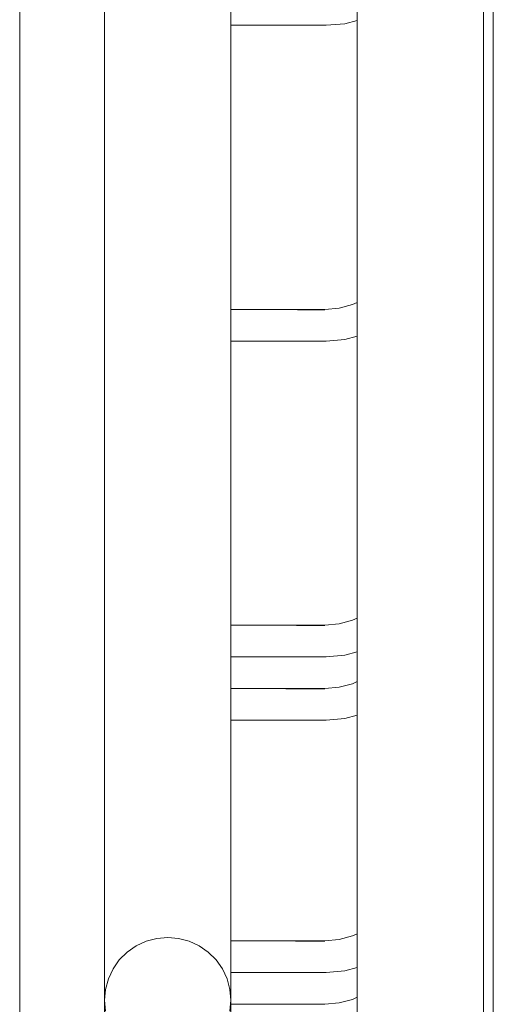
# Model space of a CAD drawing. Header units: millimetres. Extents: x 0 to 650, y -1 to 707.
# Tile 329 of 348: x 527.05 to 528.55, y 447.97 to 451.08. Entities that reach past the tile are written whole.
import ezdxf
from ezdxf.xclip import XClip

# ---------------------------------------------------------------- set-up
doc = ezdxf.new("R2010")
doc.units = ezdxf.units.MM
doc.header["$MEASUREMENT"] = 0
doc.header["$XCLIPFRAME"] = 0
doc.linetypes.add('Wipeout_Contour', pattern=[1000, 0, -1000])
doc.layers.add('Parede.ARQ', color=7, linetype='Continuous')
doc.layers.add('Pilar.ARQ', color=7, linetype='Continuous')

# ---------------------------------------------------------------- blocks, each defined once
blk = doc.blocks.new('Desenho_5_5', base_point=(26.0927, 442.8059))
at = {"color": 254, "linetype": 'Wipeout_Contour', "lineweight": 0, "ltscale": 47845.798203}
blk.add_wipeout([(528.5504, 465.6059), (527.0504, 465.6059), (527.0504, 442.8059), (527.3192, 442.8059), (527.3192, 453.0607), (527.3222, 453.0953), (527.3312, 453.1288), (527.346, 453.1603), (527.366, 453.1888), (527.3906, 453.2133), (527.4192, 453.2333), (527.4508, 453.248), (527.4844, 453.257), (527.5192, 453.26), (527.5539, 453.257), (527.5876, 453.248), (527.6192, 453.2333), (527.6477, 453.2133), (527.6724, 453.1888), (527.6924, 453.1603), (527.7071, 453.1288), (527.7161, 453.0953), (527.7192, 453.0607), (527.7192, 451.1671), (528.017, 451.1671), (528.0625, 451.1711), (528.1046, 451.1823), (528.1192, 451.1891), (528.1192, 451.7358), (528.1222, 451.7704), (528.1312, 451.8039), (528.146, 451.8354), (528.166, 451.8639), (528.1906, 451.8884), (528.2192, 451.9084), (528.2508, 451.9231), (528.2844, 451.932), (528.3192, 451.9351), (528.3539, 451.932), (528.3876, 451.9231), (528.4192, 451.9084), (528.4477, 451.8884), (528.4724, 451.8639), (528.4924, 451.8354), (528.5071, 451.8039), (528.5161, 451.7704), (528.5192, 451.7358), (528.5192, 444.5046), (528.5161, 444.47), (528.5071, 444.4364), (528.4924, 444.4049), (528.4724, 444.3764), (528.4477, 444.3519), (528.4192, 444.332), (528.3876, 444.3173), (528.3692, 444.3124), (528.3692, 444.2169), (528.364, 444.1583), (528.3482, 444.0993), (528.3224, 444.044), (528.2874, 443.994), (528.2443, 443.9508), (528.1943, 443.9158), (528.1389, 443.89), (528.08, 443.8742), (528.0213, 443.8691), (527.7192, 443.8691), (527.7192, 442.8059), (528.5504, 442.8059)], dxfattribs=at).dxf.layer = 'Pilar.ARQ'
at = {"layer": 'Pilar.ARQ', "color": 8, "linetype": 'Continuous', "lineweight": 0}
for p, q in [((527.0504, 442.8059), (527.0504, 465.6059)), ((528.5504, 442.8059), (528.5504, 465.6059))]:
    blk.add_line(p, q, dxfattribs=at)
at = {"color": 254, "linetype": 'Wipeout_Contour', "lineweight": 0, "ltscale": 6245.407195}
blk.add_wipeout([(528.0213, 451.0671), (527.7192, 451.0671), (527.7192, 450.1675), (528.017, 450.1675), (528.0625, 450.1715), (528.1046, 450.1827), (528.1192, 450.1895), (528.1192, 451.0827), (528.08, 451.0722)], dxfattribs=at).dxf.layer = 'Pilar.ARQ'
at = {"color": 254, "linetype": 'Wipeout_Contour', "lineweight": 0, "ltscale": 6239.570275}
blk.add_wipeout([(528.0213, 450.0675), (527.7192, 450.0675), (527.7192, 449.1679), (528.017, 449.1679), (528.0625, 449.1719), (528.1046, 449.1831), (528.1192, 449.1899), (528.1192, 450.0831), (528.08, 450.0726)], dxfattribs=at).dxf.layer = 'Pilar.ARQ'
at = {"color": 254, "linetype": 'Wipeout_Contour', "lineweight": 0, "ltscale": 6236.324579}
blk.add_wipeout([(528.0213, 449.0679), (527.7192, 449.0679), (527.7192, 448.9671), (528.017, 448.9671), (528.0625, 448.9711), (528.1046, 448.9823), (528.1192, 448.9891), (528.1192, 449.0835), (528.08, 449.073)], dxfattribs=at).dxf.layer = 'Pilar.ARQ'
at = {"color": 254, "linetype": 'Wipeout_Contour', "lineweight": 0, "ltscale": 6233.220337}
blk.add_wipeout([(528.0213, 448.8671), (527.7192, 448.8671), (527.7192, 448.1683), (528.017, 448.1683), (528.0625, 448.1723), (528.1046, 448.1835), (528.1192, 448.1903), (528.1192, 448.8827), (528.08, 448.8722)], dxfattribs=at).dxf.layer = 'Pilar.ARQ'
at = {"color": 254, "linetype": 'Wipeout_Contour', "lineweight": 0, "ltscale": 6230.499359}
blk.add_wipeout([(527.7192, 448.0683), (527.7192, 447.9675), (528.017, 447.9675), (528.0625, 447.9715), (528.1046, 447.9827), (528.1192, 447.9895), (528.1192, 448.0839), (528.08, 448.0734), (528.0213, 448.0683)], dxfattribs=at).dxf.layer = 'Pilar.ARQ'
at = {"layer": 'Parede.ARQ', "color": 8, "linetype": 'Continuous', "lineweight": 0}
blk.add_line((528.0625, 447.9715), (528.017, 447.9675), dxfattribs=at)
at = {"color": 254, "linetype": 'Wipeout_Contour', "lineweight": 0, "ltscale": 2079.027392}
blk.add_wipeout([(528.1192, 448.8897), (528.0788, 448.8788), (528.1192, 448.8858)], dxfattribs=at).dxf.layer = 'Parede.ARQ'
at = {"color": 254, "linetype": 'Wipeout_Contour', "lineweight": 0, "ltscale": 2768.987798}
blk.add_wipeout([(527.7192, 448.0212), (527.7161, 448.0558), (527.7161, 448.0143), (527.7192, 447.9797)], dxfattribs=at).dxf.layer = 'Parede.ARQ'
at = {"color": 254, "linetype": 'Wipeout_Contour', "lineweight": 0, "ltscale": 2078.960674}
blk.add_wipeout([(528.1192, 448.8948), (528.0779, 448.8838), (528.1192, 448.8897)], dxfattribs=at).dxf.layer = 'Parede.ARQ'
at = {"color": 254, "linetype": 'Wipeout_Contour', "lineweight": 0, "ltscale": 2769.057651}
blk.add_wipeout([(527.7161, 448.0558), (527.7071, 448.0893), (527.7071, 448.0478), (527.7161, 448.0143)], dxfattribs=at).dxf.layer = 'Parede.ARQ'
at = {"color": 254, "linetype": 'Wipeout_Contour', "lineweight": 0, "ltscale": 2078.910116}
blk.add_wipeout([(528.1192, 448.9012), (528.0769, 448.8899), (528.1192, 448.8948)], dxfattribs=at).dxf.layer = 'Parede.ARQ'
at = {"color": 254, "linetype": 'Wipeout_Contour', "lineweight": 0, "ltscale": 2769.105643}
blk.add_wipeout([(527.7071, 448.0893), (527.6924, 448.1208), (527.6924, 448.0793), (527.7071, 448.0478)], dxfattribs=at).dxf.layer = 'Parede.ARQ'
at = {"color": 254, "linetype": 'Wipeout_Contour', "lineweight": 0, "ltscale": 2078.876943}
blk.add_wipeout([(528.1192, 448.9086), (528.0756, 448.8969), (528.1192, 448.9012)], dxfattribs=at).dxf.layer = 'Parede.ARQ'
at = {"color": 254, "linetype": 'Wipeout_Contour', "lineweight": 0, "ltscale": 2769.13032}
blk.add_wipeout([(527.6924, 448.1208), (527.6724, 448.1493), (527.6724, 448.1078), (527.6924, 448.0793)], dxfattribs=at).dxf.layer = 'Parede.ARQ'
at = {"color": 254, "linetype": 'Wipeout_Contour', "lineweight": 0, "ltscale": 2078.861287}
blk.add_wipeout([(528.1192, 448.9168), (528.0742, 448.9047), (528.1192, 448.9086)], dxfattribs=at).dxf.layer = 'Parede.ARQ'
at = {"color": 254, "linetype": 'Wipeout_Contour', "lineweight": 0, "ltscale": 2769.130934}
blk.add_wipeout([(527.6724, 448.1493), (527.6477, 448.1738), (527.6477, 448.1323), (527.6724, 448.1078)], dxfattribs=at).dxf.layer = 'Parede.ARQ'
at = {"color": 254, "linetype": 'Wipeout_Contour', "lineweight": 0, "ltscale": 2078.862387}
blk.add_wipeout([(528.1192, 448.9255), (528.0728, 448.9131), (528.1192, 448.9168)], dxfattribs=at).dxf.layer = 'Parede.ARQ'
at = {"color": 254, "linetype": 'Wipeout_Contour', "lineweight": 0, "ltscale": 2769.107474}
blk.add_wipeout([(527.6477, 448.1738), (527.6192, 448.1938), (527.6192, 448.1523), (527.6477, 448.1323)], dxfattribs=at).dxf.layer = 'Parede.ARQ'
at = {"color": 254, "linetype": 'Wipeout_Contour', "lineweight": 0, "ltscale": 2078.915787}
blk.add_wipeout([(528.1188, 448.9434), (528.0697, 448.9302), (528.1192, 448.9345)], dxfattribs=at).dxf.layer = 'Parede.ARQ'
at = {"color": 254, "linetype": 'Wipeout_Contour', "lineweight": 0, "ltscale": 2769.060657}
blk.add_wipeout([(527.6192, 448.1938), (527.5876, 448.2085), (527.5876, 448.1669), (527.6192, 448.1523)], dxfattribs=at).dxf.layer = 'Parede.ARQ'
at = {"color": 254, "linetype": 'Wipeout_Contour', "lineweight": 0, "ltscale": 2773.383193}
blk.add_wipeout([(528.1222, 451.7538), (528.1192, 451.7192), (528.1192, 446.7212), (528.1222, 446.7558)], dxfattribs=at).dxf.layer = 'Parede.ARQ'
at = {"color": 254, "linetype": 'Wipeout_Contour', "lineweight": 0, "ltscale": 2768.991919}
blk.add_wipeout([(527.5876, 448.2085), (527.5539, 448.2174), (527.5539, 448.1759), (527.5876, 448.1669)], dxfattribs=at).dxf.layer = 'Parede.ARQ'
at = {"layer": 'Parede.ARQ', "color": 8, "linetype": 'Continuous', "lineweight": 0}
for p, q in [((528.1046, 450.1827), (528.0625, 450.1715)), ((528.1046, 448.9823), (528.0625, 448.9711)), ((528.1046, 448.1835), (528.0625, 448.1723)), ((528.1046, 447.9827), (528.0625, 447.9715))]:
    blk.add_line(p, q, dxfattribs=at)
at = {"color": 254, "linetype": 'Wipeout_Contour', "lineweight": 0, "ltscale": 2773.489899}
blk.add_wipeout([(528.1222, 451.7538), (528.1222, 446.7558), (528.1312, 446.7893), (528.1312, 451.7873)], dxfattribs=at).dxf.layer = 'Parede.ARQ'
at = {"color": 254, "linetype": 'Wipeout_Contour', "lineweight": 0, "ltscale": 2768.903367}
blk.add_wipeout([(527.5539, 448.2174), (527.5192, 448.2205), (527.5192, 448.179), (527.5539, 448.1759)], dxfattribs=at).dxf.layer = 'Parede.ARQ'
at = {"color": 254, "linetype": 'Wipeout_Contour', "lineweight": 0, "ltscale": 2773.610377}
blk.add_wipeout([(528.146, 451.8188), (528.1312, 451.7873), (528.1312, 446.7893), (528.146, 446.8208)], dxfattribs=at).dxf.layer = 'Parede.ARQ'
at = {"color": 254, "linetype": 'Wipeout_Contour', "lineweight": 0, "ltscale": 2079.549198}
blk.add_wipeout([(528.1069, 449.1768), (528.0637, 449.1653), (528.1086, 449.1721)], dxfattribs=at).dxf.layer = 'Parede.ARQ'
at = {"color": 254, "linetype": 'Wipeout_Contour', "lineweight": 0, "ltscale": 2768.797597}
blk.add_wipeout([(527.5192, 448.2205), (527.4844, 448.2174), (527.4844, 448.1759), (527.5192, 448.179)], dxfattribs=at).dxf.layer = 'Parede.ARQ'
at = {"layer": 'Parede.ARQ', "color": 8, "linetype": 'Continuous', "lineweight": 0}
for p, q in [((528.1192, 451.0827), (528.08, 451.0722)), ((528.1192, 450.1895), (528.1046, 450.1827)), ((528.1192, 450.0831), (528.08, 450.0726)), ((528.1192, 449.1899), (528.1046, 449.1831)), ((528.1192, 448.9891), (528.1046, 448.9823)), ((528.1192, 448.8827), (528.08, 448.8722)), ((528.1192, 448.1903), (528.1046, 448.1835)), ((528.1192, 448.0839), (528.08, 448.0734)), ((528.1192, 447.9895), (528.1046, 447.9827))]:
    blk.add_line(p, q, dxfattribs=at)
at = {"color": 254, "linetype": 'Wipeout_Contour', "lineweight": 0, "ltscale": 2773.740964}
blk.add_wipeout([(528.146, 451.8188), (528.146, 446.8208), (528.166, 446.8493), (528.166, 451.8473)], dxfattribs=at).dxf.layer = 'Parede.ARQ'
at = {"color": 254, "linetype": 'Wipeout_Contour', "lineweight": 0, "ltscale": 2081.250298}
blk.add_wipeout([(528.1188, 450.1438), (528.0697, 450.1306), (528.1192, 450.1349)], dxfattribs=at).dxf.layer = 'Parede.ARQ'
at = {"color": 254, "linetype": 'Wipeout_Contour', "lineweight": 0, "ltscale": 2079.14564}
blk.add_wipeout([(528.0637, 449.1653), (528.0173, 449.1612), (528.0646, 449.1603)], dxfattribs=at).dxf.layer = 'Parede.ARQ'
at = {"color": 254, "linetype": 'Wipeout_Contour', "lineweight": 0, "ltscale": 2079.306047}
blk.add_wipeout([(528.1188, 449.1442), (528.0697, 449.131), (528.1192, 449.1353)], dxfattribs=at).dxf.layer = 'Parede.ARQ'
at = {"color": 254, "linetype": 'Wipeout_Contour', "lineweight": 0, "ltscale": 2079.350945}
blk.add_wipeout([(528.1192, 449.0956), (528.0779, 449.0846), (528.1192, 449.0905)], dxfattribs=at).dxf.layer = 'Parede.ARQ'
at = {"color": 254, "linetype": 'Wipeout_Contour', "lineweight": 0, "ltscale": 2768.677787}
blk.add_wipeout([(527.4844, 448.2174), (527.4508, 448.2085), (527.4508, 448.1669), (527.4844, 448.1759)], dxfattribs=at).dxf.layer = 'Parede.ARQ'
at = {"color": 254, "linetype": 'Wipeout_Contour', "lineweight": 0, "ltscale": 2077.364306}
blk.add_wipeout([(528.1188, 448.1446), (528.0697, 448.1314), (528.1192, 448.1357)], dxfattribs=at).dxf.layer = 'Parede.ARQ'
at = {"layer": 'Parede.ARQ', "color": 7, "linetype": 'Continuous', "lineweight": 0}
blk.add_line((528.1192, 446.7212), (528.1192, 451.7192), dxfattribs=at)
at = {"layer": 'Parede.ARQ', "color": 8, "linetype": 'Continuous', "lineweight": 0}
blk.add_line((528.1046, 449.1831), (528.0625, 449.1719), dxfattribs=at)
at = {"color": 254, "linetype": 'Wipeout_Contour', "lineweight": 0, "ltscale": 2773.877698}
blk.add_wipeout([(528.166, 446.8493), (528.1906, 446.8738), (528.1906, 451.8718), (528.166, 451.8473)], dxfattribs=at).dxf.layer = 'Parede.ARQ'
at = {"color": 254, "linetype": 'Wipeout_Contour', "lineweight": 0, "ltscale": 2078.901861}
blk.add_wipeout([(528.0779, 449.0846), (528.0208, 449.0796), (528.0788, 449.0796)], dxfattribs=at).dxf.layer = 'Parede.ARQ'
at = {"color": 254, "linetype": 'Wipeout_Contour', "lineweight": 0, "ltscale": 2768.547673}
blk.add_wipeout([(527.4508, 448.2085), (527.4192, 448.1938), (527.4192, 448.1523), (527.4508, 448.1669)], dxfattribs=at).dxf.layer = 'Parede.ARQ'
at = {"layer": 'Parede.ARQ', "color": 8, "linetype": 'Continuous', "lineweight": 0}
blk.add_line((528.1192, 449.0835), (528.08, 449.073), dxfattribs=at)
at = {"color": 254, "linetype": 'Wipeout_Contour', "lineweight": 0, "ltscale": 2774.016404}
blk.add_wipeout([(528.1906, 451.8718), (528.1906, 446.8738), (528.2192, 446.8938), (528.2192, 451.8918)], dxfattribs=at).dxf.layer = 'Parede.ARQ'
at = {"color": 254, "linetype": 'Wipeout_Contour', "lineweight": 0, "ltscale": 2768.411199}
blk.add_wipeout([(527.4192, 448.1938), (527.3906, 448.1738), (527.3906, 448.1323), (527.4192, 448.1523)], dxfattribs=at).dxf.layer = 'Parede.ARQ'
at = {"color": 254, "linetype": 'Wipeout_Contour', "lineweight": 0, "ltscale": 2774.152887}
blk.add_wipeout([(528.2192, 451.8918), (528.2192, 446.8938), (528.2508, 446.9085), (528.2508, 451.9065)], dxfattribs=at).dxf.layer = 'Parede.ARQ'
at = {"color": 254, "linetype": 'Wipeout_Contour', "lineweight": 0, "ltscale": 2768.272507}
blk.add_wipeout([(527.3906, 448.1738), (527.366, 448.1493), (527.366, 448.1078), (527.3906, 448.1323)], dxfattribs=at).dxf.layer = 'Parede.ARQ'
at = {"color": 254, "linetype": 'Wipeout_Contour', "lineweight": 0, "ltscale": 2774.282995}
blk.add_wipeout([(528.2508, 451.9065), (528.2508, 446.9085), (528.2844, 446.9174), (528.2844, 451.9154)], dxfattribs=at).dxf.layer = 'Parede.ARQ'
at = {"color": 254, "linetype": 'Wipeout_Contour', "lineweight": 0, "ltscale": 2768.135811}
blk.add_wipeout([(527.366, 448.1493), (527.346, 448.1208), (527.346, 448.0793), (527.366, 448.1078)], dxfattribs=at).dxf.layer = 'Parede.ARQ'
at = {"color": 254, "linetype": 'Wipeout_Contour', "lineweight": 0, "ltscale": 2774.402774}
blk.add_wipeout([(528.2844, 451.9154), (528.2844, 446.9174), (528.3192, 446.9205), (528.3192, 451.9185)], dxfattribs=at).dxf.layer = 'Parede.ARQ'
at = {"color": 254, "linetype": 'Wipeout_Contour', "lineweight": 0, "ltscale": 2768.005263}
blk.add_wipeout([(527.346, 448.1208), (527.3312, 448.0893), (527.3312, 448.0478), (527.346, 448.0793)], dxfattribs=at).dxf.layer = 'Parede.ARQ'
at = {"color": 254, "linetype": 'Wipeout_Contour', "lineweight": 0, "ltscale": 2774.508587}
blk.add_wipeout([(528.3192, 451.9185), (528.3192, 446.9205), (528.3539, 446.9174), (528.3539, 451.9154)], dxfattribs=at).dxf.layer = 'Parede.ARQ'
at = {"color": 254, "linetype": 'Wipeout_Contour', "lineweight": 0, "ltscale": 2767.884833}
blk.add_wipeout([(527.3312, 448.0893), (527.3222, 448.0558), (527.3222, 448.0143), (527.3312, 448.0478)], dxfattribs=at).dxf.layer = 'Parede.ARQ'
at = {"color": 254, "linetype": 'Wipeout_Contour', "lineweight": 0, "ltscale": 2774.59722}
blk.add_wipeout([(528.3539, 446.9174), (528.3876, 446.9085), (528.3876, 451.9065), (528.3539, 451.9154)], dxfattribs=at).dxf.layer = 'Parede.ARQ'
at = {"color": 254, "linetype": 'Wipeout_Contour', "lineweight": 0, "ltscale": 2767.778181}
blk.add_wipeout([(527.3222, 448.0558), (527.3192, 448.0212), (527.3192, 447.9797), (527.3222, 448.0143)], dxfattribs=at).dxf.layer = 'Parede.ARQ'
at = {"color": 254, "linetype": 'Wipeout_Contour', "lineweight": 0, "ltscale": 2774.665982}
blk.add_wipeout([(528.3876, 451.9065), (528.3876, 446.9085), (528.4192, 446.8938), (528.4192, 451.8918)], dxfattribs=at).dxf.layer = 'Parede.ARQ'
at = {"color": 254, "linetype": 'Wipeout_Contour', "lineweight": 0, "ltscale": 24914.558964}
blk.add_wipeout([(527.7192, 447.9797), (527.7161, 448.0143), (527.7071, 448.0478), (527.6924, 448.0793), (527.6724, 448.1078), (527.6477, 448.1323), (527.6192, 448.1523), (527.5876, 448.1669), (527.5539, 448.1759), (527.5192, 448.179), (527.4844, 448.1759), (527.4508, 448.1669), (527.4192, 448.1523), (527.3906, 448.1323), (527.366, 448.1078), (527.346, 448.0793), (527.3312, 448.0478), (527.3222, 448.0143), (527.3192, 447.9797), (527.3222, 447.945), (527.3312, 447.9115), (527.346, 447.88), (527.366, 447.8515), (527.3906, 447.827), (527.4192, 447.807), (527.4508, 447.7924), (527.4844, 447.7834), (527.5192, 447.7803), (527.5539, 447.7834), (527.5876, 447.7924), (527.6192, 447.807), (527.6477, 447.827), (527.6724, 447.8515), (527.6924, 447.88), (527.7071, 447.9115), (527.7161, 447.945)], dxfattribs=at).dxf.layer = 'Parede.ARQ'
at = {"layer": 'Parede.ARQ', "color": 7, "linetype": 'Continuous', "lineweight": 0}
for p, q in [((527.4844, 448.1759), (527.4508, 448.1669)), ((527.5192, 448.179), (527.4844, 448.1759)), ((527.5539, 448.1759), (527.5192, 448.179)), ((527.5876, 448.1669), (527.5539, 448.1759))]:
    blk.add_line(p, q, dxfattribs=at)
at = {"color": 254, "linetype": 'Wipeout_Contour', "lineweight": 0, "ltscale": 2774.321498}
blk.add_wipeout([(527.3192, 453.0192), (527.3192, 448.0212), (527.3222, 448.0558), (527.3222, 453.0538)], dxfattribs=at).dxf.layer = 'Parede.ARQ'
at = {"color": 254, "linetype": 'Wipeout_Contour', "lineweight": 0, "ltscale": 2774.712787}
blk.add_wipeout([(528.4192, 446.8938), (528.4477, 446.8738), (528.4477, 451.8718), (528.4192, 451.8918)], dxfattribs=at).dxf.layer = 'Parede.ARQ'
at = {"color": 254, "linetype": 'Wipeout_Contour', "lineweight": 0, "ltscale": 2069.887779}
blk.add_wipeout([(527.3222, 447.945), (527.3192, 447.9797), (527.3192, 437.8059)], dxfattribs=at).dxf.layer = 'Parede.ARQ'
at = {"color": 254, "linetype": 'Wipeout_Contour', "lineweight": 0, "ltscale": 2766.880983}
blk.add_wipeout([(527.7161, 447.945), (527.7161, 446.1548), (527.7177, 446.1661), (527.7192, 447.9797)], dxfattribs=at).dxf.layer = 'Parede.ARQ'
at = {"layer": 'Parede.ARQ', "color": 7, "linetype": 'Continuous', "lineweight": 0}
for p, q in [((527.3192, 448.0212), (527.3192, 448.0205)), ((527.3192, 448.0205), (527.3192, 447.9797)), ((527.3222, 448.0143), (527.3192, 447.9797)), ((527.3192, 447.9797), (527.3222, 447.945)), ((527.3192, 437.8059), (527.3192, 447.9797)), ((527.7161, 447.945), (527.7192, 447.9797)), ((527.7192, 446.1691), (527.7192, 447.9797))]:
    blk.add_line(p, q, dxfattribs=at)
at = {"layer": 'Parede.ARQ', "color": 8, "linetype": 'Continuous', "lineweight": 0}
blk.add_line((528.017, 447.9675), (527.7192, 447.9675), dxfattribs=at)
at = {"color": 254, "linetype": 'Wipeout_Contour', "lineweight": 0, "ltscale": 2774.428396}
blk.add_wipeout([(527.3222, 453.0538), (527.3222, 448.0558), (527.3312, 448.0893), (527.3312, 453.0873)], dxfattribs=at).dxf.layer = 'Parede.ARQ'
at = {"color": 254, "linetype": 'Wipeout_Contour', "lineweight": 0, "ltscale": 2774.736212}
blk.add_wipeout([(528.4724, 451.8473), (528.4477, 451.8718), (528.4477, 446.8738), (528.4724, 446.8493)], dxfattribs=at).dxf.layer = 'Parede.ARQ'
at = {"layer": 'Parede.ARQ', "color": 7, "linetype": 'Continuous', "lineweight": 0}
blk.add_line((527.3312, 448.0478), (527.3222, 448.0143), dxfattribs=at)
at = {"color": 254, "linetype": 'Wipeout_Contour', "lineweight": 0, "ltscale": 2774.549022}
blk.add_wipeout([(527.3312, 453.0873), (527.3312, 448.0893), (527.346, 448.1208), (527.346, 453.1188)], dxfattribs=at).dxf.layer = 'Parede.ARQ'
at = {"color": 254, "linetype": 'Wipeout_Contour', "lineweight": 0, "ltscale": 2774.735546}
blk.add_wipeout([(528.4724, 451.8473), (528.4724, 446.8493), (528.4924, 446.8208), (528.4924, 451.8188)], dxfattribs=at).dxf.layer = 'Parede.ARQ'
at = {"layer": 'Parede.ARQ', "color": 7, "linetype": 'Continuous', "lineweight": 0}
for p, q in [((527.3192, 451.0186), (527.3192, 452.0182)), ((527.3192, 450.019), (527.3192, 451.0186)), ((527.3192, 449.0194), (527.3192, 450.019)), ((527.3192, 448.0212), (527.3192, 449.0194)), ((527.346, 448.0793), (527.3312, 448.0478))]:
    blk.add_line(p, q, dxfattribs=at)
at = {"color": 254, "linetype": 'Wipeout_Contour', "lineweight": 0, "ltscale": 2774.67971}
blk.add_wipeout([(527.366, 453.1473), (527.346, 453.1188), (527.346, 448.1208), (527.366, 448.1493)], dxfattribs=at).dxf.layer = 'Parede.ARQ'
at = {"color": 254, "linetype": 'Wipeout_Contour', "lineweight": 0, "ltscale": 2774.710811}
blk.add_wipeout([(528.4924, 446.8208), (528.5071, 446.7893), (528.5071, 451.7873), (528.4924, 451.8188)], dxfattribs=at).dxf.layer = 'Parede.ARQ'
at = {"layer": 'Parede.ARQ', "color": 7, "linetype": 'Continuous', "lineweight": 0}
for p, q in [((527.3906, 448.1323), (527.366, 448.1078)), ((527.366, 448.1078), (527.346, 448.0793))]:
    blk.add_line(p, q, dxfattribs=at)
at = {"color": 254, "linetype": 'Wipeout_Contour', "lineweight": 0, "ltscale": 2774.816487}
blk.add_wipeout([(527.366, 453.1473), (527.366, 448.1493), (527.3906, 448.1738), (527.3906, 453.1718)], dxfattribs=at).dxf.layer = 'Parede.ARQ'
at = {"color": 254, "linetype": 'Wipeout_Contour', "lineweight": 0, "ltscale": 2774.662756}
blk.add_wipeout([(528.5071, 451.7873), (528.5071, 446.7893), (528.5161, 446.7558), (528.5161, 451.7538)], dxfattribs=at).dxf.layer = 'Parede.ARQ'
at = {"layer": 'Parede.ARQ', "color": 7, "linetype": 'Continuous', "lineweight": 0}
blk.add_line((527.4192, 448.1523), (527.3906, 448.1323), dxfattribs=at)
at = {"color": 254, "linetype": 'Wipeout_Contour', "lineweight": 0, "ltscale": 2774.955196}
blk.add_wipeout([(527.3906, 453.1718), (527.3906, 448.1738), (527.4192, 448.1938), (527.4192, 453.1918)], dxfattribs=at).dxf.layer = 'Parede.ARQ'
at = {"color": 254, "linetype": 'Wipeout_Contour', "lineweight": 0, "ltscale": 2774.592841}
blk.add_wipeout([(528.5161, 451.7538), (528.5161, 446.7558), (528.5192, 446.7212), (528.5192, 451.7192)], dxfattribs=at).dxf.layer = 'Parede.ARQ'
at = {"layer": 'Parede.ARQ', "color": 7, "linetype": 'Continuous', "lineweight": 0}
for p, q in [((528.5192, 446.7212), (528.5192, 451.7192)), ((527.4508, 448.1669), (527.4192, 448.1523))]:
    blk.add_line(p, q, dxfattribs=at)
at = {"color": 254, "linetype": 'Wipeout_Contour', "lineweight": 0, "ltscale": 2775.091624}
blk.add_wipeout([(527.4192, 448.1938), (527.4508, 448.2085), (527.4508, 453.2065), (527.4192, 453.1918)], dxfattribs=at).dxf.layer = 'Parede.ARQ'
at = {"color": 254, "linetype": 'Wipeout_Contour', "lineweight": 0, "ltscale": 2775.221626}
blk.add_wipeout([(527.4508, 453.2065), (527.4508, 448.2085), (527.4844, 448.2174), (527.4844, 453.2154)], dxfattribs=at).dxf.layer = 'Parede.ARQ'
at = {"color": 254, "linetype": 'Wipeout_Contour', "lineweight": 0, "ltscale": 2775.341252}
blk.add_wipeout([(527.5192, 453.2185), (527.4844, 453.2154), (527.4844, 448.2174), (527.5192, 448.2205)], dxfattribs=at).dxf.layer = 'Parede.ARQ'
at = {"color": 254, "linetype": 'Wipeout_Contour', "lineweight": 0, "ltscale": 2775.446869}
blk.add_wipeout([(527.5192, 453.2185), (527.5192, 448.2205), (527.5539, 448.2174), (527.5539, 453.2154)], dxfattribs=at).dxf.layer = 'Parede.ARQ'
at = {"color": 254, "linetype": 'Wipeout_Contour', "lineweight": 0, "ltscale": 2775.535269}
blk.add_wipeout([(527.5539, 453.2154), (527.5539, 448.2174), (527.5876, 448.2085), (527.5876, 453.2065)], dxfattribs=at).dxf.layer = 'Parede.ARQ'
at = {"color": 254, "linetype": 'Wipeout_Contour', "lineweight": 0, "ltscale": 2775.603769}
blk.add_wipeout([(527.5876, 453.2065), (527.5876, 448.2085), (527.6192, 448.1938), (527.6192, 453.1918)], dxfattribs=at).dxf.layer = 'Parede.ARQ'
at = {"color": 254, "linetype": 'Wipeout_Contour', "lineweight": 0, "ltscale": 2775.650289}
blk.add_wipeout([(527.6192, 448.1938), (527.6477, 448.1738), (527.6477, 453.1718), (527.6192, 453.1918)], dxfattribs=at).dxf.layer = 'Parede.ARQ'
at = {"layer": 'Parede.ARQ', "color": 7, "linetype": 'Continuous', "lineweight": 0}
blk.add_line((527.6192, 448.1523), (527.5876, 448.1669), dxfattribs=at)
at = {"color": 254, "linetype": 'Wipeout_Contour', "lineweight": 0, "ltscale": 2775.673417}
blk.add_wipeout([(527.6477, 453.1718), (527.6477, 448.1738), (527.6724, 448.1493), (527.6724, 453.1473)], dxfattribs=at).dxf.layer = 'Parede.ARQ'
at = {"layer": 'Parede.ARQ', "color": 7, "linetype": 'Continuous', "lineweight": 0}
blk.add_line((527.6477, 448.1323), (527.6192, 448.1523), dxfattribs=at)
at = {"color": 254, "linetype": 'Wipeout_Contour', "lineweight": 0, "ltscale": 2775.67245}
blk.add_wipeout([(527.6724, 453.1473), (527.6724, 448.1493), (527.6924, 448.1208), (527.6924, 453.1188)], dxfattribs=at).dxf.layer = 'Parede.ARQ'
at = {"layer": 'Parede.ARQ', "color": 7, "linetype": 'Continuous', "lineweight": 0}
blk.add_line((527.6724, 448.1078), (527.6477, 448.1323), dxfattribs=at)
at = {"color": 254, "linetype": 'Wipeout_Contour', "lineweight": 0, "ltscale": 2775.647419}
blk.add_wipeout([(527.6924, 453.1188), (527.6924, 448.1208), (527.7071, 448.0893), (527.7071, 453.0873)], dxfattribs=at).dxf.layer = 'Parede.ARQ'
at = {"color": 254, "linetype": 'Wipeout_Contour', "lineweight": 0, "ltscale": 2775.599082}
blk.add_wipeout([(527.7071, 453.0873), (527.7071, 448.0893), (527.7161, 448.0558), (527.7161, 453.0538)], dxfattribs=at).dxf.layer = 'Parede.ARQ'
at = {"layer": 'Parede.ARQ', "color": 7, "linetype": 'Continuous', "lineweight": 0}
blk.add_line((527.6924, 448.0793), (527.6724, 448.1078), dxfattribs=at)
at = {"color": 254, "linetype": 'Wipeout_Contour', "lineweight": 0, "ltscale": 2775.528907}
blk.add_wipeout([(527.7161, 453.0538), (527.7161, 448.0558), (527.7192, 448.0212), (527.7192, 453.0192)], dxfattribs=at).dxf.layer = 'Parede.ARQ'
at = {"layer": 'Parede.ARQ', "color": 7, "linetype": 'Continuous', "lineweight": 0}
for p, q in [((527.7161, 448.0143), (527.7071, 448.0478)), ((527.7192, 447.9797), (527.7161, 448.0143)), ((527.7192, 448.0212), (527.7192, 448.0205)), ((527.7192, 448.0205), (527.7192, 447.9797))]:
    blk.add_line(p, q, dxfattribs=at)
at = {"color": 254, "linetype": 'Wipeout_Contour', "lineweight": 0, "ltscale": 2083.085413}
blk.add_wipeout([(528.0212, 451.0701), (527.7192, 451.0701), (528.0213, 451.0678)], dxfattribs=at).dxf.layer = 'Parede.ARQ'
at = {"color": 254, "linetype": 'Wipeout_Contour', "lineweight": 0, "ltscale": 2081.137869}
blk.add_wipeout([(528.0212, 450.0705), (527.7192, 450.0705), (528.0213, 450.0682)], dxfattribs=at).dxf.layer = 'Parede.ARQ'
at = {"color": 254, "linetype": 'Wipeout_Contour', "lineweight": 0, "ltscale": 2079.192827}
blk.add_wipeout([(528.0212, 449.0709), (527.7192, 449.0709), (528.0213, 449.0686)], dxfattribs=at).dxf.layer = 'Parede.ARQ'
at = {"color": 254, "linetype": 'Wipeout_Contour', "lineweight": 0, "ltscale": 2078.802408}
blk.add_wipeout([(528.0212, 448.8701), (527.7192, 448.8701), (528.0213, 448.8678)], dxfattribs=at).dxf.layer = 'Parede.ARQ'
at = {"color": 254, "linetype": 'Wipeout_Contour', "lineweight": 0, "ltscale": 2077.250292}
blk.add_wipeout([(528.0212, 448.0713), (527.7192, 448.0713), (528.0213, 448.069)], dxfattribs=at).dxf.layer = 'Parede.ARQ'
at = {"color": 254, "linetype": 'Wipeout_Contour', "lineweight": 0, "ltscale": 2082.969923}
blk.add_wipeout([(527.7192, 451.0701), (528.0212, 451.0701), (527.7192, 451.0738)], dxfattribs=at).dxf.layer = 'Parede.ARQ'
at = {"color": 254, "linetype": 'Wipeout_Contour', "lineweight": 0, "ltscale": 2081.144074}
blk.add_wipeout([(528.0211, 450.0742), (527.7192, 450.0742), (528.0212, 450.0705)], dxfattribs=at).dxf.layer = 'Parede.ARQ'
at = {"color": 254, "linetype": 'Wipeout_Contour', "lineweight": 0, "ltscale": 2079.199023}
blk.add_wipeout([(528.0211, 449.0746), (527.7192, 449.0746), (528.0212, 449.0709)], dxfattribs=at).dxf.layer = 'Parede.ARQ'
at = {"color": 254, "linetype": 'Wipeout_Contour', "lineweight": 0, "ltscale": 2078.808603}
blk.add_wipeout([(528.0211, 448.8738), (527.7192, 448.8738), (528.0212, 448.8701)], dxfattribs=at).dxf.layer = 'Parede.ARQ'
at = {"color": 254, "linetype": 'Wipeout_Contour', "lineweight": 0, "ltscale": 2077.25648}
blk.add_wipeout([(528.0211, 448.075), (527.7192, 448.075), (528.0212, 448.0713)], dxfattribs=at).dxf.layer = 'Parede.ARQ'
at = {"color": 254, "linetype": 'Wipeout_Contour', "lineweight": 0, "ltscale": 2082.977831}
blk.add_wipeout([(527.7192, 451.0738), (528.0211, 451.0738), (527.7192, 451.0788)], dxfattribs=at).dxf.layer = 'Parede.ARQ'
at = {"color": 254, "linetype": 'Wipeout_Contour', "lineweight": 0, "ltscale": 2081.031603}
blk.add_wipeout([(527.7192, 450.0742), (528.0211, 450.0742), (527.7192, 450.0792)], dxfattribs=at).dxf.layer = 'Parede.ARQ'
at = {"color": 254, "linetype": 'Wipeout_Contour', "lineweight": 0, "ltscale": 2079.218734}
blk.add_wipeout([(528.0206, 449.0857), (527.7192, 449.0857), (528.0208, 449.0796)], dxfattribs=at).dxf.layer = 'Parede.ARQ'
at = {"color": 254, "linetype": 'Wipeout_Contour', "lineweight": 0, "ltscale": 2078.817324}
blk.add_wipeout([(528.0208, 448.8788), (527.7192, 448.8788), (528.0211, 448.8738)], dxfattribs=at).dxf.layer = 'Parede.ARQ'
at = {"color": 254, "linetype": 'Wipeout_Contour', "lineweight": 0, "ltscale": 2077.265192}
blk.add_wipeout([(528.0208, 448.08), (527.7192, 448.08), (528.0211, 448.075)], dxfattribs=at).dxf.layer = 'Parede.ARQ'
at = {"layer": 'Parede.ARQ', "color": 8, "linetype": 'Continuous', "lineweight": 0}
blk.add_line((528.0213, 449.0679), (527.7192, 449.0679), dxfattribs=at)
at = {"color": 254, "linetype": 'Wipeout_Contour', "lineweight": 0, "ltscale": 2082.98816}
blk.add_wipeout([(527.7192, 451.0788), (528.0208, 451.0788), (527.7192, 451.0849)], dxfattribs=at).dxf.layer = 'Parede.ARQ'
at = {"color": 254, "linetype": 'Wipeout_Contour', "lineweight": 0, "ltscale": 2081.163811}
blk.add_wipeout([(528.0206, 450.0853), (527.7192, 450.0853), (528.0208, 450.0792)], dxfattribs=at).dxf.layer = 'Parede.ARQ'
at = {"color": 254, "linetype": 'Wipeout_Contour', "lineweight": 0, "ltscale": 2079.23165}
blk.add_wipeout([(528.0203, 449.0929), (527.7192, 449.0929), (528.0206, 449.0857)], dxfattribs=at).dxf.layer = 'Parede.ARQ'
at = {"color": 254, "linetype": 'Wipeout_Contour', "lineweight": 0, "ltscale": 2078.828308}
blk.add_wipeout([(528.0206, 448.8849), (527.7192, 448.8849), (528.0208, 448.8788)], dxfattribs=at).dxf.layer = 'Parede.ARQ'
at = {"color": 254, "linetype": 'Wipeout_Contour', "lineweight": 0, "ltscale": 2077.276164}
blk.add_wipeout([(528.0206, 448.0861), (527.7192, 448.0861), (528.0208, 448.08)], dxfattribs=at).dxf.layer = 'Parede.ARQ'
at = {"layer": 'Parede.ARQ', "color": 7, "linetype": 'Continuous', "lineweight": 0}
blk.add_line((527.7192, 451.0186), (527.7192, 452.0182), dxfattribs=at)
at = {"layer": 'Parede.ARQ', "color": 8, "linetype": 'Continuous', "lineweight": 0}
for p, q in [((528.0213, 451.0671), (527.7192, 451.0671)), ((528.08, 451.0722), (528.0213, 451.0671)), ((528.0213, 450.0675), (527.7192, 450.0675)), ((528.08, 449.073), (528.0213, 449.0679)), ((528.0213, 448.8671), (527.7192, 448.8671)), ((528.0213, 448.0683), (527.7192, 448.0683))]:
    blk.add_line(p, q, dxfattribs=at)
at = {"color": 254, "linetype": 'Wipeout_Contour', "lineweight": 0, "ltscale": 2081.176744}
blk.add_wipeout([(528.0203, 450.0925), (527.7192, 450.0925), (528.0206, 450.0853)], dxfattribs=at).dxf.layer = 'Parede.ARQ'
at = {"color": 254, "linetype": 'Wipeout_Contour', "lineweight": 0, "ltscale": 2079.246102}
blk.add_wipeout([(528.0199, 449.1008), (527.7192, 449.1008), (528.0203, 449.0929)], dxfattribs=at).dxf.layer = 'Parede.ARQ'
at = {"color": 254, "linetype": 'Wipeout_Contour', "lineweight": 0, "ltscale": 2078.841221}
blk.add_wipeout([(528.0203, 448.8921), (527.7192, 448.8921), (528.0206, 448.8849)], dxfattribs=at).dxf.layer = 'Parede.ARQ'
at = {"color": 254, "linetype": 'Wipeout_Contour', "lineweight": 0, "ltscale": 2077.289063}
blk.add_wipeout([(528.0203, 448.0933), (527.7192, 448.0933), (528.0206, 448.0861)], dxfattribs=at).dxf.layer = 'Parede.ARQ'
at = {"layer": 'Parede.ARQ', "color": 8, "linetype": 'Continuous', "lineweight": 0}
for p, q in [((528.08, 450.0726), (528.0213, 450.0675)), ((528.08, 448.8722), (528.0213, 448.8671)), ((528.08, 448.0734), (528.0213, 448.0683))]:
    blk.add_line(p, q, dxfattribs=at)
at = {"color": 254, "linetype": 'Wipeout_Contour', "lineweight": 0, "ltscale": 2081.191216}
blk.add_wipeout([(528.0199, 450.1004), (527.7192, 450.1004), (528.0203, 450.0925)], dxfattribs=at).dxf.layer = 'Parede.ARQ'
at = {"color": 254, "linetype": 'Wipeout_Contour', "lineweight": 0, "ltscale": 2079.261653}
blk.add_wipeout([(528.0195, 449.1092), (527.7192, 449.1092), (528.0199, 449.1008)], dxfattribs=at).dxf.layer = 'Parede.ARQ'
at = {"color": 254, "linetype": 'Wipeout_Contour', "lineweight": 0, "ltscale": 2078.855669}
blk.add_wipeout([(528.0199, 448.9), (527.7192, 448.9), (528.0203, 448.8921)], dxfattribs=at).dxf.layer = 'Parede.ARQ'
at = {"color": 254, "linetype": 'Wipeout_Contour', "lineweight": 0, "ltscale": 2077.303496}
blk.add_wipeout([(528.0199, 448.1012), (527.7192, 448.1012), (528.0203, 448.0933)], dxfattribs=at).dxf.layer = 'Parede.ARQ'
at = {"layer": 'Parede.ARQ', "color": 7, "linetype": 'Continuous', "lineweight": 0}
blk.add_line((527.7071, 448.0478), (527.6924, 448.0793), dxfattribs=at)
at = {"color": 254, "linetype": 'Wipeout_Contour', "lineweight": 0, "ltscale": 2081.206788}
blk.add_wipeout([(528.0195, 450.1088), (527.7192, 450.1088), (528.0199, 450.1004)], dxfattribs=at).dxf.layer = 'Parede.ARQ'
at = {"color": 254, "linetype": 'Wipeout_Contour', "lineweight": 0, "ltscale": 2079.277828}
blk.add_wipeout([(528.0192, 449.1179), (527.7192, 449.1179), (528.0195, 449.1092)], dxfattribs=at).dxf.layer = 'Parede.ARQ'
at = {"color": 254, "linetype": 'Wipeout_Contour', "lineweight": 0, "ltscale": 2078.871215}
blk.add_wipeout([(528.0195, 448.9084), (527.7192, 448.9084), (528.0199, 448.9)], dxfattribs=at).dxf.layer = 'Parede.ARQ'
at = {"color": 254, "linetype": 'Wipeout_Contour', "lineweight": 0, "ltscale": 2077.319025}
blk.add_wipeout([(528.0195, 448.1096), (527.7192, 448.1096), (528.0199, 448.1012)], dxfattribs=at).dxf.layer = 'Parede.ARQ'
at = {"color": 254, "linetype": 'Wipeout_Contour', "lineweight": 0, "ltscale": 2081.222985}
blk.add_wipeout([(528.0192, 450.1175), (527.7192, 450.1175), (528.0195, 450.1088)], dxfattribs=at).dxf.layer = 'Parede.ARQ'
at = {"color": 254, "linetype": 'Wipeout_Contour', "lineweight": 0, "ltscale": 2079.294136}
blk.add_wipeout([(528.0188, 449.1266), (527.7192, 449.1266), (528.0192, 449.1179)], dxfattribs=at).dxf.layer = 'Parede.ARQ'
at = {"color": 254, "linetype": 'Wipeout_Contour', "lineweight": 0, "ltscale": 2078.887386}
blk.add_wipeout([(528.0192, 448.9171), (527.7192, 448.9171), (528.0195, 448.9084)], dxfattribs=at).dxf.layer = 'Parede.ARQ'
at = {"color": 254, "linetype": 'Wipeout_Contour', "lineweight": 0, "ltscale": 2077.335178}
blk.add_wipeout([(528.0192, 448.1183), (527.7192, 448.1183), (528.0195, 448.1096)], dxfattribs=at).dxf.layer = 'Parede.ARQ'
at = {"color": 254, "linetype": 'Wipeout_Contour', "lineweight": 0, "ltscale": 2081.239316}
blk.add_wipeout([(528.0188, 450.1262), (527.7192, 450.1262), (528.0192, 450.1175)], dxfattribs=at).dxf.layer = 'Parede.ARQ'
at = {"color": 254, "linetype": 'Wipeout_Contour', "lineweight": 0, "ltscale": 2079.310083}
blk.add_wipeout([(528.0184, 449.135), (527.7192, 449.135), (528.0188, 449.1266)], dxfattribs=at).dxf.layer = 'Parede.ARQ'
at = {"color": 254, "linetype": 'Wipeout_Contour', "lineweight": 0, "ltscale": 2078.90369}
blk.add_wipeout([(528.0188, 448.9258), (527.7192, 448.9258), (528.0192, 448.9171)], dxfattribs=at).dxf.layer = 'Parede.ARQ'
at = {"color": 254, "linetype": 'Wipeout_Contour', "lineweight": 0, "ltscale": 2077.351464}
blk.add_wipeout([(528.0188, 448.127), (527.7192, 448.127), (528.0192, 448.1183)], dxfattribs=at).dxf.layer = 'Parede.ARQ'
at = {"color": 254, "linetype": 'Wipeout_Contour', "lineweight": 0, "ltscale": 2081.255284}
blk.add_wipeout([(528.0184, 450.1346), (527.7192, 450.1346), (528.0188, 450.1262)], dxfattribs=at).dxf.layer = 'Parede.ARQ'
at = {"color": 254, "linetype": 'Wipeout_Contour', "lineweight": 0, "ltscale": 2079.325182}
blk.add_wipeout([(528.0181, 449.1429), (527.7192, 449.1429), (528.0184, 449.135)], dxfattribs=at).dxf.layer = 'Parede.ARQ'
at = {"color": 254, "linetype": 'Wipeout_Contour', "lineweight": 0, "ltscale": 2078.919632}
blk.add_wipeout([(528.0184, 448.9342), (527.7192, 448.9342), (528.0188, 448.9258)], dxfattribs=at).dxf.layer = 'Parede.ARQ'
at = {"color": 254, "linetype": 'Wipeout_Contour', "lineweight": 0, "ltscale": 2077.367389}
blk.add_wipeout([(528.0184, 448.1354), (527.7192, 448.1354), (528.0188, 448.127)], dxfattribs=at).dxf.layer = 'Parede.ARQ'
at = {"color": 254, "linetype": 'Wipeout_Contour', "lineweight": 0, "ltscale": 2081.270404}
blk.add_wipeout([(528.0181, 450.1425), (527.7192, 450.1425), (528.0184, 450.1346)], dxfattribs=at).dxf.layer = 'Parede.ARQ'
at = {"color": 254, "linetype": 'Wipeout_Contour', "lineweight": 0, "ltscale": 2079.338976}
blk.add_wipeout([(528.0178, 449.15), (527.7192, 449.15), (528.0181, 449.1429)], dxfattribs=at).dxf.layer = 'Parede.ARQ'
at = {"color": 254, "linetype": 'Wipeout_Contour', "lineweight": 0, "ltscale": 2078.934727}
blk.add_wipeout([(528.0181, 448.9421), (527.7192, 448.9421), (528.0184, 448.9342)], dxfattribs=at).dxf.layer = 'Parede.ARQ'
at = {"color": 254, "linetype": 'Wipeout_Contour', "lineweight": 0, "ltscale": 2077.382467}
blk.add_wipeout([(528.0181, 448.1433), (527.7192, 448.1433), (528.0184, 448.1354)], dxfattribs=at).dxf.layer = 'Parede.ARQ'
at = {"color": 254, "linetype": 'Wipeout_Contour', "lineweight": 0, "ltscale": 2081.284217}
blk.add_wipeout([(528.0178, 450.1496), (527.7192, 450.1496), (528.0181, 450.1425)], dxfattribs=at).dxf.layer = 'Parede.ARQ'
at = {"color": 254, "linetype": 'Wipeout_Contour', "lineweight": 0, "ltscale": 2079.351045}
blk.add_wipeout([(528.0175, 449.1562), (527.7192, 449.1562), (528.0178, 449.15)], dxfattribs=at).dxf.layer = 'Parede.ARQ'
at = {"color": 254, "linetype": 'Wipeout_Contour', "lineweight": 0, "ltscale": 2078.948518}
blk.add_wipeout([(528.0178, 448.9492), (527.7192, 448.9492), (528.0181, 448.9421)], dxfattribs=at).dxf.layer = 'Parede.ARQ'
at = {"color": 254, "linetype": 'Wipeout_Contour', "lineweight": 0, "ltscale": 2077.396242}
blk.add_wipeout([(528.0178, 448.1504), (527.7192, 448.1504), (528.0181, 448.1433)], dxfattribs=at).dxf.layer = 'Parede.ARQ'
at = {"color": 254, "linetype": 'Wipeout_Contour', "lineweight": 0, "ltscale": 2081.296303}
blk.add_wipeout([(528.0175, 450.1558), (527.7192, 450.1558), (528.0178, 450.1496)], dxfattribs=at).dxf.layer = 'Parede.ARQ'
at = {"color": 254, "linetype": 'Wipeout_Contour', "lineweight": 0, "ltscale": 2079.368604}
blk.add_wipeout([(528.0171, 449.1649), (527.7192, 449.1649), (528.0173, 449.1612)], dxfattribs=at).dxf.layer = 'Parede.ARQ'
at = {"color": 254, "linetype": 'Wipeout_Contour', "lineweight": 0, "ltscale": 2078.960583}
blk.add_wipeout([(528.0175, 448.9554), (527.7192, 448.9554), (528.0178, 448.9492)], dxfattribs=at).dxf.layer = 'Parede.ARQ'
at = {"color": 254, "linetype": 'Wipeout_Contour', "lineweight": 0, "ltscale": 2077.408294}
blk.add_wipeout([(528.0175, 448.1566), (527.7192, 448.1566), (528.0178, 448.1504)], dxfattribs=at).dxf.layer = 'Parede.ARQ'
at = {"color": 254, "linetype": 'Wipeout_Contour', "lineweight": 0, "ltscale": 2081.306292}
blk.add_wipeout([(528.0173, 450.1608), (527.7192, 450.1608), (528.0175, 450.1558)], dxfattribs=at).dxf.layer = 'Parede.ARQ'
at = {"color": 254, "linetype": 'Wipeout_Contour', "lineweight": 0, "ltscale": 2079.373561}
blk.add_wipeout([(528.017, 449.1671), (527.7192, 449.1671), (528.0171, 449.1649)], dxfattribs=at).dxf.layer = 'Parede.ARQ'
at = {"color": 254, "linetype": 'Wipeout_Contour', "lineweight": 0, "ltscale": 2078.970557}
blk.add_wipeout([(528.0173, 448.9604), (527.7192, 448.9604), (528.0175, 448.9554)], dxfattribs=at).dxf.layer = 'Parede.ARQ'
at = {"color": 254, "linetype": 'Wipeout_Contour', "lineweight": 0, "ltscale": 2077.418255}
blk.add_wipeout([(528.0173, 448.1616), (527.7192, 448.1616), (528.0175, 448.1566)], dxfattribs=at).dxf.layer = 'Parede.ARQ'
at = {"layer": 'Parede.ARQ', "color": 7, "linetype": 'Continuous', "lineweight": 0}
blk.add_line((527.7192, 449.0194), (527.7192, 450.019), dxfattribs=at)
at = {"layer": 'Parede.ARQ', "color": 8, "linetype": 'Continuous', "lineweight": 0}
for p, q in [((528.017, 449.1679), (527.7192, 449.1679)), ((528.0625, 449.1719), (528.017, 449.1679))]:
    blk.add_line(p, q, dxfattribs=at)
at = {"color": 254, "linetype": 'Wipeout_Contour', "lineweight": 0, "ltscale": 2081.313887}
blk.add_wipeout([(528.0171, 450.1645), (527.7192, 450.1645), (528.0173, 450.1608)], dxfattribs=at).dxf.layer = 'Parede.ARQ'
at = {"color": 254, "linetype": 'Wipeout_Contour', "lineweight": 0, "ltscale": 2078.978137}
blk.add_wipeout([(528.0171, 448.9641), (527.7192, 448.9641), (528.0173, 448.9604)], dxfattribs=at).dxf.layer = 'Parede.ARQ'
at = {"color": 254, "linetype": 'Wipeout_Contour', "lineweight": 0, "ltscale": 2077.425826}
blk.add_wipeout([(528.0171, 448.1653), (527.7192, 448.1653), (528.0173, 448.1616)], dxfattribs=at).dxf.layer = 'Parede.ARQ'
at = {"color": 254, "linetype": 'Wipeout_Contour', "lineweight": 0, "ltscale": 2081.318846}
blk.add_wipeout([(528.017, 450.1667), (527.7192, 450.1667), (528.0171, 450.1645)], dxfattribs=at).dxf.layer = 'Parede.ARQ'
at = {"color": 254, "linetype": 'Wipeout_Contour', "lineweight": 0, "ltscale": 2078.983092}
blk.add_wipeout([(528.017, 448.9663), (527.7192, 448.9663), (528.0171, 448.9641)], dxfattribs=at).dxf.layer = 'Parede.ARQ'
at = {"color": 254, "linetype": 'Wipeout_Contour', "lineweight": 0, "ltscale": 2077.430778}
blk.add_wipeout([(528.017, 448.1675), (527.7192, 448.1675), (528.0171, 448.1653)], dxfattribs=at).dxf.layer = 'Parede.ARQ'
at = {"layer": 'Parede.ARQ', "color": 7, "linetype": 'Continuous', "lineweight": 0}
for p, q in [((527.7192, 450.019), (527.7192, 451.0186)), ((527.7192, 448.0212), (527.7192, 449.0194))]:
    blk.add_line(p, q, dxfattribs=at)
at = {"layer": 'Parede.ARQ', "color": 8, "linetype": 'Continuous', "lineweight": 0}
for p, q in [((528.017, 450.1675), (527.7192, 450.1675)), ((528.0625, 450.1715), (528.017, 450.1675)), ((528.0625, 448.9711), (528.017, 448.9671)), ((528.017, 448.9671), (527.7192, 448.9671)), ((528.017, 448.1683), (527.7192, 448.1683)), ((528.0625, 448.1723), (528.017, 448.1683))]:
    blk.add_line(p, q, dxfattribs=at)

msp = doc.modelspace()

# ---------------------------------------------------------------- block references
at = {"color": 7, "linetype": 'Continuous', "lineweight": 0}
ref = msp.add_blockref('Desenho_5_5', (26.0927, 442.8059), dxfattribs=at)
XClip(ref).set_block_clipping_path([(360.0636904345, 428.2751855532), (639.463055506, 506.7925253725)])

doc.saveas('drawing.dxf')
